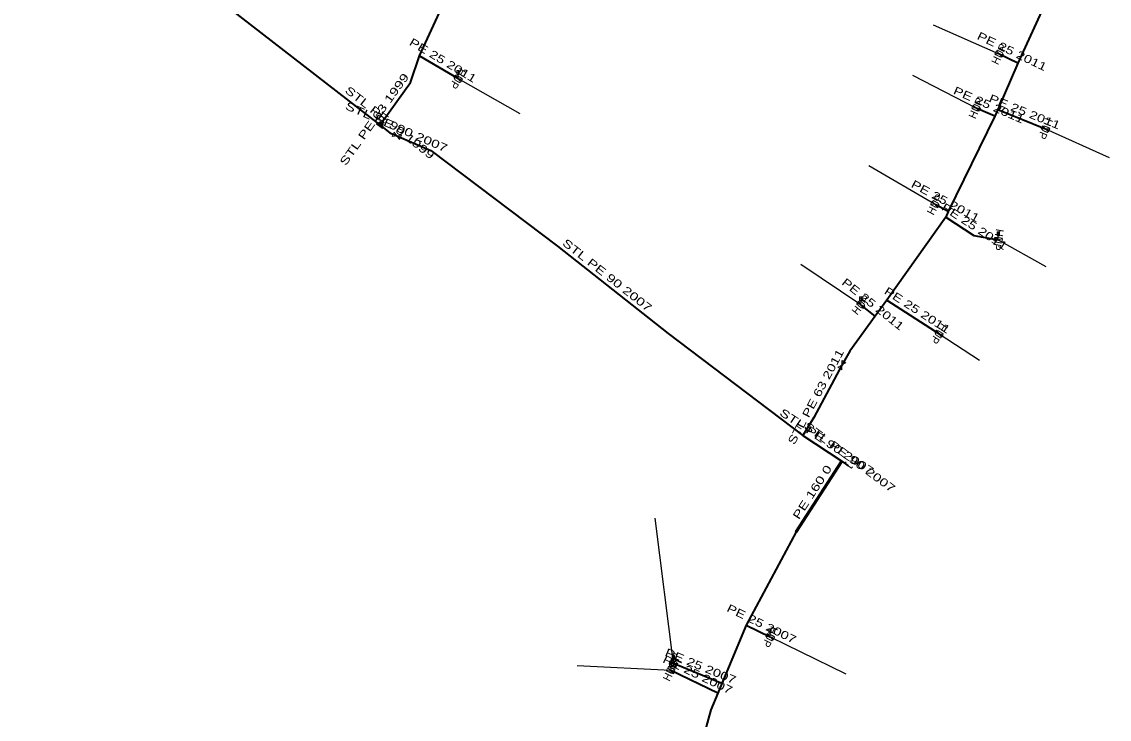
# Model space of a CAD drawing. Extents: x -737484 to -734496, y -1033882 to -1030666.
# Drawn here: x -735726.4 to -735590.5, y -1032604 to -1032516.8 of the extents above; entities that cross this region are included whole.
import ezdxf
from ezdxf.enums import TextEntityAlignment as Align

# ---------------------------------------------------------------- set-up
doc = ezdxf.new("R2010")
doc.units = 0
doc.header["$LTSCALE"] = 0.4
for name, color, linetype, lineweight in [('1', 7, 'Continuous', 13), ('18', 7, 'Continuous', 60), ('22', 7, 'Continuous', 25), ('5', 7, 'Continuous', 35), ('7', 7, 'Continuous', 35)]:
    doc.layers.add(name, color=color, linetype=linetype, lineweight=lineweight)
doc.layers.add('2', color=7, linetype='Continuous')

msp = doc.modelspace()

# ---------------------------------------------------------------- linework, layer by layer
at = {"layer": '1'}
for p, q in [((-735671.881, -1032523.951), (-735671.881, -1032523.451)), ((-735671.806, -1032523.376), (-735671.806, -1032523.026)), ((-735604.37, -1032544.08), (-735604.37, -1032543.58)), ((-735604.295, -1032543.505), (-735604.295, -1032543.155)), ((-735621.54, -1032552.21), (-735621.54, -1032551.71)), ((-735621.465, -1032551.635), (-735621.465, -1032551.285)), ((-735632.805, -1032593.125), (-735632.805, -1032592.775)), ((-735632.88, -1032593.7), (-735632.88, -1032593.2)), ((-735644.97, -1032597.03), (-735644.97, -1032596.53)), ((-735644.895, -1032596.455), (-735644.895, -1032596.105)), ((-735645.31, -1032597.92), (-735645.31, -1032597.42)), ((-735645.235, -1032597.345), (-735645.235, -1032596.995))]:
    msp.add_line(p, q, dxfattribs=at)
for points in [[(-735604.777, -1032520.85), (-735604.601, -1032520.491), (-735603.878, -1032521.288), (-735603.702, -1032520.929)], [(-735671.881, -1032522.951), (-735672.031, -1032522.951), (-735672.031, -1032523.451), (-735671.881, -1032523.451)], [(-735671.881, -1032522.951), (-735671.731, -1032522.951), (-735671.731, -1032523.451), (-735671.881, -1032523.451)], [(-735671.844, -1032522.989), (-735671.769, -1032522.989), (-735671.769, -1032523.414), (-735671.844, -1032523.414)], [(-735671.349, -1032524.037), (-735671.555, -1032524.379), (-735672.206, -1032523.522), (-735672.412, -1032523.864)], [(-735607.658, -1032527.619), (-735607.495, -1032527.253), (-735606.744, -1032528.026), (-735606.581, -1032527.66)], [(-735682.138, -1032529.59), (-735681.329, -1032530.178), (-735681.146, -1032529.075)], [(-735681.401, -1032530.002), (-735681.277, -1032529.256), (-735681.948, -1032529.604)], [(-735681.408, -1032529.437), (-735681.758, -1032529.619), (-735681.473, -1032529.826)], [(-735597.921, -1032530.211), (-735598.071, -1032530.582), (-735598.848, -1032529.837), (-735598.998, -1032530.208)], [(-735680.117, -1032531.18), (-735679.883, -1032530.628), (-735679.196, -1032531.571), (-735678.962, -1032531.019)], [(-735612.805, -1032539.621), (-735612.617, -1032539.268), (-735611.922, -1032540.091), (-735611.734, -1032539.738)], [(-735603.842, -1032543.969), (-735603.912, -1032544.363), (-735604.827, -1032543.796), (-735604.897, -1032544.19)], [(-735604.37, -1032543.08), (-735604.52, -1032543.08), (-735604.52, -1032543.58), (-735604.37, -1032543.58)], [(-735604.37, -1032543.08), (-735604.22, -1032543.08), (-735604.22, -1032543.58), (-735604.37, -1032543.58)], [(-735604.333, -1032543.118), (-735604.258, -1032543.118), (-735604.258, -1032543.543), (-735604.333, -1032543.543)], [(-735622.054, -1032552.05), (-735621.802, -1032551.739), (-735621.277, -1032552.68), (-735621.025, -1032552.369)], [(-735621.54, -1032551.21), (-735621.69, -1032551.21), (-735621.69, -1032551.71), (-735621.54, -1032551.71)], [(-735621.54, -1032551.21), (-735621.39, -1032551.21), (-735621.39, -1032551.71), (-735621.54, -1032551.71)], [(-735621.503, -1032551.248), (-735621.428, -1032551.248), (-735621.428, -1032551.673), (-735621.503, -1032551.673)], [(-735611.241, -1032555.924), (-735611.459, -1032556.26), (-735612.08, -1032555.379), (-735612.298, -1032555.715)], [(-735623.929, -1032559.156), (-735623.41, -1032559.456), (-735624.429, -1032560.023), (-735623.91, -1032560.323)], [(-735632.88, -1032592.7), (-735633.03, -1032592.7), (-735633.03, -1032593.2), (-735632.88, -1032593.2)], [(-735632.88, -1032592.7), (-735632.73, -1032592.7), (-735632.73, -1032593.2), (-735632.88, -1032593.2)], [(-735632.843, -1032592.738), (-735632.768, -1032592.738), (-735632.768, -1032593.163), (-735632.843, -1032593.163)], [(-735632.342, -1032593.739), (-735632.518, -1032594.098), (-735633.241, -1032593.301), (-735633.417, -1032593.66)], [(-735645.508, -1032597.028), (-735645.358, -1032596.657), (-735644.581, -1032597.402), (-735644.431, -1032597.031)], [(-735644.97, -1032596.03), (-735645.12, -1032596.03), (-735645.12, -1032596.53), (-735644.97, -1032596.53)], [(-735644.97, -1032596.03), (-735644.82, -1032596.03), (-735644.82, -1032596.53), (-735644.97, -1032596.53)], [(-735644.933, -1032596.068), (-735644.858, -1032596.068), (-735644.858, -1032596.493), (-735644.933, -1032596.493)], [(-735645.847, -1032597.88), (-735645.671, -1032597.521), (-735644.948, -1032598.318), (-735644.772, -1032597.959)], [(-735645.31, -1032596.92), (-735645.46, -1032596.92), (-735645.46, -1032597.42), (-735645.31, -1032597.42)], [(-735645.31, -1032596.92), (-735645.16, -1032596.92), (-735645.16, -1032597.42), (-735645.31, -1032597.42)], [(-735645.273, -1032596.958), (-735645.198, -1032596.958), (-735645.198, -1032597.383), (-735645.273, -1032597.383)]]:
    msp.add_lwpolyline(points, close=True, dxfattribs=at)
msp.add_lwpolyline([(-735622.578, -1032572.441), (-735622.725, -1032572.643), (-735623.534, -1032572.056), (-735623.387, -1032571.853)], dxfattribs=at)
at = {"layer": '18'}
msp.add_line((-735629.62, -1032580.57), (-735623.93, -1032571.76), dxfattribs=at)
at = {"layer": '22'}
for p, q in [((-735604.24, -1032520.89), (-735612.451, -1032517.268)), ((-735671.881, -1032523.951), (-735664.149, -1032528.296)), ((-735607.12, -1032527.64), (-735615.031, -1032523.551)), ((-735598.46, -1032530.21), (-735590.491, -1032533.804)), ((-735612.27, -1032539.68), (-735620.521, -1032534.862)), ((-735604.37, -1032544.08), (-735598.428, -1032547.43)), ((-735621.54, -1032552.21), (-735629.054, -1032547.165)), ((-735611.77, -1032555.82), (-735606.697, -1032559.138)), ((-735644.97, -1032597.03), (-735647.258, -1032578.885)), ((-735632.88, -1032593.7), (-735623.426, -1032598.334)), ((-735645.31, -1032597.92), (-735657.005, -1032597.303))]:
    msp.add_line(p, q, dxfattribs=at)
at = {"layer": '5'}
for p, q in [((-735681.64, -1032529.76), (-735680.42, -1032530.72)), ((-735680.42, -1032530.72), (-735679.54, -1032531.1)), ((-735628.79, -1032568.53), (-735623.93, -1032571.76)), ((-735623.93, -1032571.76), (-735623.13, -1032572.35))]:
    msp.add_line(p, q, dxfattribs=at)
for points in [[(-735681.44, -1032529.48), (-735677.84, -1032524.44), (-735676.689, -1032521.092), (-735672.19, -1032511.32), (-735670.813, -1032507.929), (-735665.694, -1032495.605), (-735662.919, -1032489.153), (-735661.42, -1032485.36), (-735660.348, -1032482.554), (-735657.69, -1032476.014), (-735654.612, -1032467.632), (-735652.186, -1032461.166), (-735652.035, -1032460.762), (-735649.606, -1032455.339), (-735647.469, -1032449.948), (-735643.535, -1032439.827), (-735641.15, -1032434.19), (-735640.323, -1032432.034), (-735640.314, -1032432.01)], [(-735726.42, -1032494.49), (-735707.27, -1032509.88), (-735681.64, -1032529.76), (-735681.44, -1032529.48)], [(-735598.95, -1032515.56), (-735601.91, -1032522.01), (-735604.41, -1032527.82), (-735604.78, -1032528.66), (-735610.62, -1032540.57), (-735610.92, -1032541.28), (-735618.28, -1032551.63), (-735619.77, -1032553.63), (-735622.93, -1032558.01), (-735623.92, -1032559.74)], [(-735679.54, -1032531.1), (-735675.3, -1032532.92), (-735659.47, -1032544.89), (-735645.64, -1032555.78), (-735628.79, -1032568.53)], [(-735623.92, -1032559.74), (-735627.41, -1032566.28), (-735628.79, -1032568.53)], [(-735623.93, -1032571.76), (-735629.62, -1032580.57), (-735635.88, -1032592.24), (-735638.92, -1032599.53), (-735639.42, -1032600.73), (-735640.28, -1032602.8), (-735641.43, -1032606.89), (-735644.92, -1032619.31), (-735645.09, -1032619.92), (-735645.23, -1032620.42), (-735646.24, -1032624), (-735648.43, -1032634.91), (-735650.96, -1032647.49), (-735651.3, -1032649.29), (-735653.8, -1032662.34), (-735656.85, -1032678.04), (-735657.73, -1032682.54), (-735660.42, -1032697.06), (-735661.79, -1032705.1), (-735663.94, -1032718.23), (-735665.138, -1032726.396)]]:
    msp.add_lwpolyline(points, dxfattribs=at)
at = {"layer": '7'}
for p, q in [((-735676.689, -1032521.092), (-735671.881, -1032523.951)), ((-735601.91, -1032522.01), (-735604.24, -1032520.89)), ((-735604.78, -1032528.66), (-735607.12, -1032527.64)), ((-735604.41, -1032527.82), (-735598.46, -1032530.21)), ((-735610.62, -1032540.57), (-735612.27, -1032539.68)), ((-735618.28, -1032551.63), (-735611.77, -1032555.82)), ((-735619.77, -1032553.63), (-735621.54, -1032552.21)), ((-735635.88, -1032592.24), (-735632.88, -1032593.7)), ((-735639.42, -1032600.73), (-735645.31, -1032597.92)), ((-735638.92, -1032599.53), (-735644.97, -1032597.03))]:
    msp.add_line(p, q, dxfattribs=at)
msp.add_lwpolyline([(-735610.92, -1032541.28), (-735607.43, -1032543.56), (-735604.37, -1032544.08)], dxfattribs=at)

# ---------------------------------------------------------------- texts
at = {"layer": '18', "width": 1.4}
msp.add_text('PE 160 0', height=1, rotation=57.143, dxfattribs=at).set_placement((-735627.1947, -1032575.8933), align=Align.CENTER)
at = {"layer": '2', "width": 0.95}
for rotation, p in [(64, (-735603.7905, -1032521.1087)), (239, (-735672.3092, -1032523.693)), (66, (-735606.6623, -1032527.8429)), (248, (-735598.923, -1032530.0222)), (62, (-735611.828, -1032539.9142)), (260, (-735604.8624, -1032543.9927)), (51, (-735621.1512, -1032552.5242)), (237, (-735612.1889, -1032555.5472)), (244, (-735633.3285, -1032593.4803)), (64, (-735644.8605, -1032598.1387)), (68, (-735644.506, -1032597.2168))]:
    msp.add_text('HUP', height=1, rotation=rotation, dxfattribs=at).set_placement(p, align=Align.CENTER)
at = {"layer": '5'}
for s, rotation, width, p in [('STL PE 63 1999', 54.462, 1.4, (-735681.9462, -1032529.3291)), ('STL PE 90 1999', 321.801, 1.4, (-735680.7202, -1032529.8467)), ('STL PE 90 2007', 336.644, 1.4, (-735679.7817, -1032530.4501)), ('STL PE 90 2007', 321.782, 1.4, (-735653.5533, -1032548.9117)), ('STL PE 63 2011', 61.914, 1.35, (-735626.7263, -1032563.9384)), ('STL PE 90 2007', 326.392, 1.4, (-735626.0828, -1032569.7285)), ('STL PE 90 2007', 323.591, 1.4, (-735623.2328, -1032571.6522))]:
    msp.add_text(s, height=1, rotation=rotation, dxfattribs=dict(at, width=width)).set_placement(p, align=Align.CENTER)
at = {"layer": '7', "width": 1.35}
for s, rotation, p in [('PE 25 2011', 329.263, (-735674.029, -1032522.0916)), ('PE 25 2011', 334.327, (-735602.8581, -1032520.9993)), ('PE 25 2011', 336.448, (-735605.7498, -1032527.6915)), ('PE 25 2011', 338.116, (-735601.2484, -1032528.551)), ('PE 25 2011', 331.658, (-735611.2069, -1032539.6841)), ('PE 25 2011', 326.844, (-735607.602, -1032542.8492)), ('PE 25 2011', 321.261, (-735620.3414, -1032552.5292)), ('PE 25 2011', 327.234, (-735614.7541, -1032553.3045)), ('PE 25 2007', 334.049, (-735634.1608, -1032592.5201)), ('PE 25 2007', 337.548, (-735641.7535, -1032597.8179)), ('PE 25 2007', 334.495, (-735642.1488, -1032598.8733))]:
    msp.add_text(s, height=1, rotation=rotation, dxfattribs=at).set_placement(p, align=Align.CENTER)

doc.saveas('drawing.dxf')
